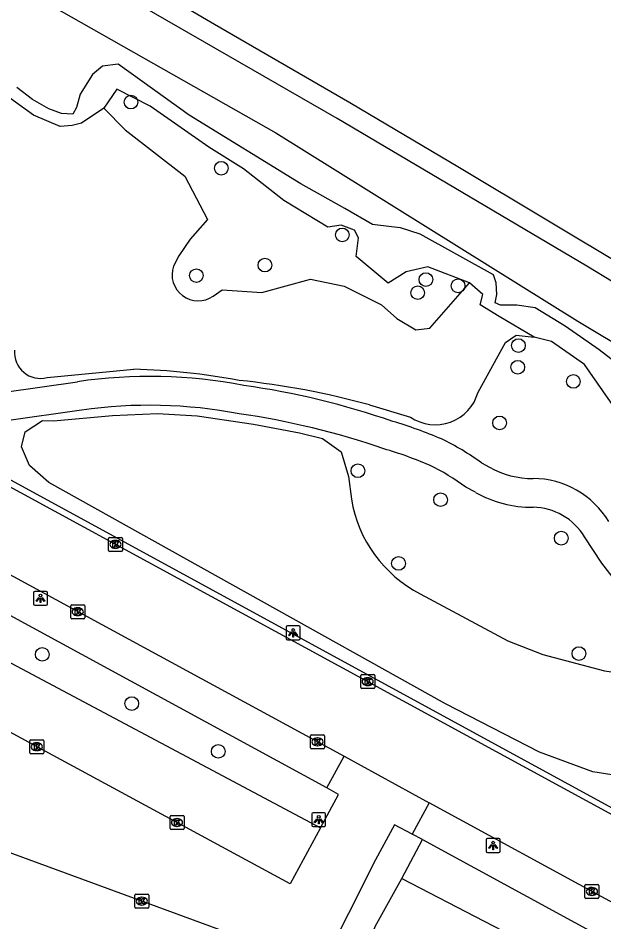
# Model space of a CAD drawing. Extents: x 163686 to 164493, y 382719 to 383870.
# Drawn here: x 164121.2 to 164163, y 383631.9 to 383696.4 of the extents above; entities that cross this region are included whole.
import ezdxf

# ---------------------------------------------------------------- set-up
doc = ezdxf.new("R2010")
doc.units = 0
for name, color, linetype in [('IMGEO_Boom', 7, 'Continuous'), ('IMGEO_Geluidsscherm', 7, 'Continuous'), ('IMGEO_Groenvoorziening', 7, 'Continuous'), ('IMGEO_Kolk', 7, 'Continuous'), ('IMGEO_Lichtpunt', 7, 'Continuous'), ('IMGEO_Parkeervlak_open', 7, 'Continuous'), ('IMGEO_Rijbaan_lokaal_open', 7, 'Continuous'), ('IMGEO_Spoorbaan_halfverhard', 7, 'Continuous'), ('IMGEO_Voetpad_halfverhard', 7, 'Continuous'), ('IMGEO_Voetpad_open', 7, 'Continuous'), ('IMGEO_Waterloop', 7, 'Continuous')]:
    doc.layers.add(name, color=color, linetype=linetype)

msp = doc.modelspace()

# ---------------------------------------------------------------- linework, layer by layer
at = {"layer": 'IMGEO_Boom'}
for centre in [(164129.28, 383690.44), (164135.727, 383685.72), (164144.363, 383680.959), (164138.838, 383678.804), (164133.944, 383678.052), (164150.327, 383677.77), (164149.741, 383676.838), (164152.628, 383677.327), (164156.926, 383673.063), (164156.885, 383671.511), (164160.85, 383670.501), (164155.59, 383667.543), (164145.475, 383664.127), (164151.379, 383662.064), (164159.987, 383659.316), (164148.373, 383657.515), (164122.951, 383651.024), (164161.25, 383651.078), (164129.337, 383647.511), (164135.504, 383644.101)]:
    msp.add_circle(centre, 0.489, dxfattribs=at)
at = {"layer": 'IMGEO_Geluidsscherm'}
msp.add_lwpolyline([(164128.775, 383699.816), (164135.231, 383696.012), (164144.898, 383690.407), (164152.731, 383685.775), (164165.08, 383678.38), (164178.308, 383670.341), (164190.292, 383662.961)], dxfattribs=at)
at = {"layer": 'IMGEO_Groenvoorziening'}
for points in [[(164180.608, 383667.318), (164161.802, 383678.732), (164143.992, 383689.266), (164124.104, 383700.729), (164105.737, 383711.116), (164103.323, 383712.402)], [(164127.344, 383689.996), (164125.76, 383688.943), (164125.086, 383688.776), (164124.227, 383688.691), (164122.324, 383689.511), (164116.311, 383693.847), (164112.528, 383695.686), (164107.063, 383698.839), (164103.28, 383701.466), (164099.792, 383703.686)], [(164153.429, 383677.535), (164150.459, 383678.68), (164148.926, 383678.333), (164147.645, 383677.517), (164145.348, 383679.415), (164145.518, 383680.764), (164145.232, 383681.293), (164144.272, 383681.657), (164143.338, 383681.516), (164140.182, 383683.425), (164137.314, 383685.685), (164134.846, 383687.231), (164130.642, 383690.147), (164128.259, 383691.374), (164127.344, 383689.996)], [(164127.344, 383689.996), (164128.862, 383688.464), (164133.128, 383685.164), (164134.743, 383682.071), (164133.509, 383680.656), (164132.703, 383679.461), (164132.312, 383678.723)], [(164135.147, 383676.59), (164135.796, 383677.039), (164138.618, 383676.857), (164142.088, 383677.794), (164144.491, 383677.299), (164147.162, 383675.974), (164148.259, 383674.985), (164149.62, 383674.179), (164150.618, 383674.307), (164153.429, 383677.535)], [(164158.056, 383673.668), (164155.55, 383675.141), (164154.205, 383675.982), (164154.394, 383676.697), (164153.429, 383677.535)], [(164154.049, 383669.733), (164155.999, 383673.279), (164156.761, 383673.808), (164158.056, 383673.668)], [(164166.148, 383664.23), (164165.736, 383665.83), (164161.655, 383671.703), (164159.303, 383673.344), (164158.056, 383673.668)], [(164123.29, 383670.775), (164129.492, 383671.376)], [(164146.311, 383668.824), (164149.22, 383667.958)], [(164165.094, 383642.182), (164162.231, 383642.628), (164158.425, 383644.053), (164151.736, 383647.499), (164123.409, 383663.29), (164122.043, 383664.496), (164121.475, 383665.845), (164121.727, 383666.909), (164122.966, 383667.722), (164123.753, 383667.689), (164127.951, 383668.062), (164131.179, 383668.223), (164134.014, 383668.043), (164138.022, 383667.462), (164141.304, 383666.834), (164142.944, 383666.42), (164144.283, 383665.482), (164144.797, 383663.725), (164145.008, 383662.09)], [(164149.912, 383655.348), (164156.172, 383651.987), (164158.675, 383651.017), (164163.076, 383649.847), (164166.508, 383649.377), (164168.01, 383649.283), (164168.763, 383649.639), (164168.853, 383649.705)], [(164148.609, 383635.031), (164160.372, 383628.925)]]:
    msp.add_lwpolyline(points, dxfattribs=at)
for centre, radius, start, end in [((164134.076, 383678.118), 1.865, 161.06462, 305.02116), ((164122.825, 383672.579), 1.863, 175.21302, 284.45606), ((164128.111, 383622.798), 48.598, 79.46227, 88.37194), ((164131.27, 383614.502), 56.365, 74.52311, 84.16626), ((164150.999, 383670.575), 3.165, 235.80213, 344.56179), ((164154.221, 383663.637), 9.342, 189.53213, 242.5307)]:
    msp.add_arc(centre, radius, start, end, dxfattribs=at)
at = {"layer": 'IMGEO_Kolk'}
for p, q in [((164127.67, 383658.447), (164127.67, 383659.299)), ((164127.745, 383659.373), (164128.597, 383659.373)), ((164128.158, 383659.153), (164128.183, 383659.153)), ((164128.671, 383659.299), (164128.671, 383658.447)), ((164128.181, 383658.593), (164128.156, 383658.593)), ((164128.597, 383658.373), (164127.745, 383658.373)), ((164124.98, 383653.64), (164124.98, 383654.492)), ((164125.055, 383654.566), (164125.907, 383654.566)), ((164125.468, 383654.346), (164125.493, 383654.346)), ((164125.981, 383654.492), (164125.981, 383653.64)), ((164125.907, 383653.566), (164125.055, 383653.566)), ((164125.491, 383653.786), (164125.466, 383653.786)), ((164145.673, 383648.652), (164145.673, 383649.504)), ((164145.748, 383649.578), (164146.6, 383649.578)), ((164146.674, 383649.504), (164146.674, 383648.652)), ((164146.161, 383649.358), (164146.186, 383649.358)), ((164146.6, 383648.578), (164145.748, 383648.578)), ((164146.184, 383648.798), (164146.159, 383648.798)), ((164122.138, 383644.93), (164122.99, 383644.93)), ((164142.093, 383644.352), (164142.093, 383645.204)), ((164142.168, 383645.278), (164143.02, 383645.278)), ((164142.581, 383645.058), (164142.606, 383645.058)), ((164143.094, 383645.204), (164143.094, 383644.352)), ((164122.063, 383644.004), (164122.063, 383644.856)), ((164122.551, 383644.71), (164122.576, 383644.71)), ((164123.064, 383644.856), (164123.064, 383644.004)), ((164142.604, 383644.498), (164142.579, 383644.498)), ((164122.99, 383643.93), (164122.138, 383643.93)), ((164122.574, 383644.15), (164122.549, 383644.15)), ((164143.02, 383644.278), (164142.168, 383644.278)), ((164132.066, 383638.596), (164132.066, 383639.448)), ((164132.141, 383639.522), (164132.993, 383639.522)), ((164132.554, 383639.302), (164132.579, 383639.302)), ((164133.067, 383639.448), (164133.067, 383638.596)), ((164132.993, 383638.522), (164132.141, 383638.522)), ((164132.577, 383638.742), (164132.552, 383638.742)), ((164161.674, 383633.675), (164161.674, 383634.527)), ((164161.749, 383634.601), (164162.601, 383634.601)), ((164162.162, 383634.381), (164162.187, 383634.381)), ((164162.675, 383634.527), (164162.675, 383633.675)), ((164129.55, 383632.981), (164129.55, 383633.833)), ((164129.625, 383633.907), (164130.477, 383633.907)), ((164130.038, 383633.687), (164130.063, 383633.687)), ((164130.551, 383633.833), (164130.551, 383632.981)), ((164162.601, 383633.601), (164161.749, 383633.601)), ((164162.185, 383633.821), (164162.16, 383633.821)), ((164130.477, 383632.907), (164129.625, 383632.907)), ((164130.061, 383633.127), (164130.036, 383633.127))]:
    msp.add_line(p, q, dxfattribs=at)
for points in [[(164127.67, 383658.447), (164127.67, 383659.299)], [(164127.745, 383659.373), (164128.597, 383659.373)], [(164128.671, 383659.299), (164128.671, 383658.447)], [(164127.991, 383659.073), (164128.114, 383659.073), (164128.114, 383658.922), (164128.244, 383659.073), (164128.408, 383659.073), (164128.262, 383658.922), (164128.415, 383658.673), (164128.263, 383658.673), (164128.178, 383658.837), (164128.114, 383658.77), (164128.114, 383658.673), (164127.991, 383658.673), (164127.991, 383659.073)], [(164128.597, 383658.373), (164127.745, 383658.373)], [(164124.98, 383653.64), (164124.98, 383654.492)], [(164125.055, 383654.566), (164125.907, 383654.566)], [(164125.301, 383654.266), (164125.424, 383654.266), (164125.424, 383654.115), (164125.554, 383654.266), (164125.718, 383654.266), (164125.572, 383654.115), (164125.725, 383653.866), (164125.573, 383653.866), (164125.488, 383654.03), (164125.424, 383653.963), (164125.424, 383653.866), (164125.301, 383653.866), (164125.301, 383654.266)], [(164125.981, 383654.492), (164125.981, 383653.64)], [(164125.907, 383653.566), (164125.055, 383653.566)], [(164145.673, 383648.652), (164145.673, 383649.504)], [(164145.748, 383649.578), (164146.6, 383649.578)], [(164146.674, 383649.504), (164146.674, 383648.652)], [(164145.994, 383649.278), (164146.117, 383649.278), (164146.117, 383649.127), (164146.247, 383649.278), (164146.411, 383649.278), (164146.265, 383649.127), (164146.418, 383648.878), (164146.266, 383648.878), (164146.181, 383649.042), (164146.117, 383648.975), (164146.117, 383648.878), (164145.994, 383648.878), (164145.994, 383649.278)], [(164146.6, 383648.578), (164145.748, 383648.578)], [(164122.138, 383644.93), (164122.99, 383644.93)], [(164142.093, 383644.352), (164142.093, 383645.204)], [(164142.168, 383645.278), (164143.02, 383645.278)], [(164142.414, 383644.978), (164142.537, 383644.978), (164142.537, 383644.827), (164142.667, 383644.978), (164142.831, 383644.978), (164142.685, 383644.827), (164142.838, 383644.578), (164142.686, 383644.578), (164142.601, 383644.742), (164142.537, 383644.675), (164142.537, 383644.578), (164142.414, 383644.578), (164142.414, 383644.978)], [(164143.094, 383645.204), (164143.094, 383644.352)], [(164122.063, 383644.004), (164122.063, 383644.856)], [(164122.384, 383644.63), (164122.507, 383644.63), (164122.507, 383644.479), (164122.637, 383644.63), (164122.801, 383644.63), (164122.655, 383644.479), (164122.808, 383644.23), (164122.656, 383644.23), (164122.571, 383644.394), (164122.507, 383644.327), (164122.507, 383644.23), (164122.384, 383644.23), (164122.384, 383644.63)], [(164123.064, 383644.856), (164123.064, 383644.004)], [(164122.99, 383643.93), (164122.138, 383643.93)], [(164143.02, 383644.278), (164142.168, 383644.278)], [(164132.066, 383638.596), (164132.066, 383639.448)], [(164132.141, 383639.522), (164132.993, 383639.522)], [(164132.387, 383639.222), (164132.51, 383639.222), (164132.51, 383639.071), (164132.64, 383639.222), (164132.804, 383639.222), (164132.658, 383639.071), (164132.811, 383638.822), (164132.659, 383638.822), (164132.574, 383638.986), (164132.51, 383638.919), (164132.51, 383638.822), (164132.387, 383638.822), (164132.387, 383639.222)], [(164133.067, 383639.448), (164133.067, 383638.596)], [(164132.993, 383638.522), (164132.141, 383638.522)], [(164161.674, 383633.675), (164161.674, 383634.527)], [(164161.749, 383634.601), (164162.601, 383634.601)], [(164161.995, 383634.301), (164162.118, 383634.301), (164162.118, 383634.15), (164162.248, 383634.301), (164162.412, 383634.301), (164162.266, 383634.15), (164162.419, 383633.901), (164162.267, 383633.901), (164162.182, 383634.065), (164162.118, 383633.998), (164162.118, 383633.901), (164161.995, 383633.901), (164161.995, 383634.301)], [(164162.675, 383634.527), (164162.675, 383633.675)], [(164129.55, 383632.981), (164129.55, 383633.833)], [(164129.625, 383633.907), (164130.477, 383633.907)], [(164129.871, 383633.607), (164129.994, 383633.607), (164129.994, 383633.456), (164130.124, 383633.607), (164130.288, 383633.607), (164130.142, 383633.456), (164130.295, 383633.207), (164130.143, 383633.207), (164130.058, 383633.371), (164129.994, 383633.304), (164129.994, 383633.207), (164129.871, 383633.207), (164129.871, 383633.607)], [(164130.551, 383633.833), (164130.551, 383632.981)], [(164162.601, 383633.601), (164161.749, 383633.601)], [(164130.477, 383632.907), (164129.625, 383632.907)]]:
    msp.add_lwpolyline(points, dxfattribs=at)
for centre, start, end in [((164127.747, 383659.297), 91.55205, 178.44795), ((164127.747, 383659.297), 91.55205, 178.44795), ((164128.595, 383659.297), 1.55205, 88.44795), ((164128.595, 383659.297), 1.55205, 88.44795), ((164127.747, 383658.449), 181.55205, 268.44795), ((164127.747, 383658.449), 181.55205, 268.44795), ((164128.595, 383658.449), 271.55205, 358.44795), ((164128.595, 383658.449), 271.55205, 358.44795), ((164125.057, 383654.49), 91.55205, 178.44795), ((164125.057, 383654.49), 91.55205, 178.44795), ((164125.905, 383654.49), 1.55205, 88.44795), ((164125.905, 383654.49), 1.55205, 88.44795), ((164125.057, 383653.642), 181.55205, 268.44795), ((164125.057, 383653.642), 181.55205, 268.44795), ((164125.905, 383653.642), 271.55205, 358.44795), ((164125.905, 383653.642), 271.55205, 358.44795), ((164145.75, 383649.502), 91.55205, 178.44795), ((164145.75, 383649.502), 91.55205, 178.44795), ((164146.598, 383649.502), 1.55205, 88.44795), ((164146.598, 383649.502), 1.55205, 88.44795), ((164145.75, 383648.654), 181.55205, 268.44795), ((164145.75, 383648.654), 181.55205, 268.44795), ((164146.598, 383648.654), 271.55205, 358.44795), ((164146.598, 383648.654), 271.55205, 358.44795), ((164122.14, 383644.854), 91.55205, 178.44795), ((164122.14, 383644.854), 91.55205, 178.44795), ((164122.988, 383644.854), 1.55205, 88.44795), ((164122.988, 383644.854), 1.55205, 88.44795), ((164142.17, 383645.202), 91.55205, 178.44795), ((164142.17, 383645.202), 91.55205, 178.44795), ((164143.018, 383645.202), 1.55205, 88.44795), ((164143.018, 383645.202), 1.55205, 88.44795), ((164142.17, 383644.354), 181.55205, 268.44795), ((164142.17, 383644.354), 181.55205, 268.44795), ((164143.018, 383644.354), 271.55205, 358.44795), ((164143.018, 383644.354), 271.55205, 358.44795), ((164122.14, 383644.006), 181.55205, 268.44795), ((164122.14, 383644.006), 181.55205, 268.44795), ((164122.988, 383644.006), 271.55205, 358.44795), ((164122.988, 383644.006), 271.55205, 358.44795), ((164132.143, 383639.446), 91.55205, 178.44795), ((164132.143, 383639.446), 91.55205, 178.44795), ((164132.991, 383639.446), 1.55205, 88.44795), ((164132.991, 383639.446), 1.55205, 88.44795), ((164132.143, 383638.598), 181.55205, 268.44795), ((164132.143, 383638.598), 181.55205, 268.44795), ((164132.991, 383638.598), 271.55205, 358.44795), ((164132.991, 383638.598), 271.55205, 358.44795), ((164161.751, 383634.525), 91.55205, 178.44795), ((164161.751, 383634.525), 91.55205, 178.44795), ((164162.599, 383634.525), 1.55205, 88.44795), ((164162.599, 383634.525), 1.55205, 88.44795), ((164129.627, 383633.831), 91.55205, 178.44795), ((164129.627, 383633.831), 91.55205, 178.44795), ((164130.475, 383633.831), 1.55205, 88.44795), ((164130.475, 383633.831), 1.55205, 88.44795), ((164161.751, 383633.677), 181.55205, 268.44795), ((164161.751, 383633.677), 181.55205, 268.44795), ((164162.599, 383633.677), 271.55205, 358.44795), ((164162.599, 383633.677), 271.55205, 358.44795), ((164129.627, 383632.983), 181.55205, 268.44795), ((164129.627, 383632.983), 181.55205, 268.44795), ((164130.475, 383632.983), 271.55205, 358.44795), ((164130.475, 383632.983), 271.55205, 358.44795)]:
    msp.add_arc(centre, 0.0765, start, end, dxfattribs=at)
for centre, major_axis, ratio, start_param, end_param in [((164128.157, 383658.873), (-0.387, 0.002), 0.722429, 4.712389, 7.853982), ((164128.182, 383658.873), (-0.39, 0.002), 0.717154, 1.570796, 4.712389), ((164125.467, 383654.066), (-0.387, 0.002), 0.722429, 4.712389, 7.853982), ((164125.492, 383654.066), (-0.39, 0.002), 0.717154, 1.570796, 4.712389), ((164146.16, 383649.078), (-0.387, 0.002), 0.722429, 4.712389, 7.853982), ((164146.185, 383649.078), (-0.39, 0.002), 0.717154, 1.570796, 4.712389), ((164142.58, 383644.778), (-0.387, 0.002), 0.722429, 4.712389, 7.853982), ((164142.605, 383644.778), (-0.39, 0.002), 0.717154, 1.570796, 4.712389), ((164122.55, 383644.43), (-0.387, 0.002), 0.722429, 4.712389, 7.853982), ((164122.575, 383644.43), (-0.39, 0.002), 0.717154, 1.570796, 4.712389), ((164132.553, 383639.022), (-0.387, 0.002), 0.722429, 4.712389, 7.853982), ((164132.578, 383639.022), (-0.39, 0.002), 0.717154, 1.570796, 4.712389), ((164162.161, 383634.101), (-0.387, 0.002), 0.722429, 4.712389, 7.853982), ((164162.186, 383634.101), (-0.39, 0.002), 0.717154, 1.570796, 4.712389), ((164130.037, 383633.407), (-0.387, 0.002), 0.722429, 4.712389, 7.853982), ((164130.062, 383633.407), (-0.39, 0.002), 0.717154, 1.570796, 4.712389)]:
    msp.add_ellipse(centre, major_axis=major_axis, ratio=ratio, start_param=start_param, end_param=end_param, dxfattribs=at)
at = {"layer": 'IMGEO_Lichtpunt'}
for p, q in [((164122.321, 383655.426), (164122.321, 383654.619)), ((164122.321, 383655.426), (164122.321, 383654.619)), ((164123.223, 383655.521), (164122.415, 383655.521)), ((164123.223, 383655.521), (164122.415, 383655.521)), ((164123.317, 383654.619), (164123.317, 383655.426)), ((164123.317, 383654.619), (164123.317, 383655.426)), ((164122.415, 383654.525), (164123.223, 383654.525)), ((164122.415, 383654.525), (164123.223, 383654.525)), ((164140.35, 383652.963), (164140.35, 383652.156)), ((164140.35, 383652.963), (164140.35, 383652.156)), ((164141.252, 383653.058), (164140.444, 383653.058)), ((164141.252, 383653.058), (164140.444, 383653.058)), ((164141.346, 383652.156), (164141.346, 383652.963)), ((164141.346, 383652.156), (164141.346, 383652.963)), ((164140.444, 383652.062), (164141.252, 383652.062)), ((164140.444, 383652.062), (164141.252, 383652.062)), ((164142.177, 383639.629), (164142.177, 383638.822)), ((164142.177, 383639.629), (164142.177, 383638.822)), ((164143.079, 383639.724), (164142.271, 383639.724)), ((164143.079, 383639.724), (164142.271, 383639.724)), ((164143.173, 383638.822), (164143.173, 383639.629)), ((164143.173, 383638.822), (164143.173, 383639.629)), ((164142.271, 383638.728), (164143.079, 383638.728)), ((164142.271, 383638.728), (164143.079, 383638.728)), ((164155.529, 383637.879), (164154.721, 383637.879)), ((164155.529, 383637.879), (164154.721, 383637.879)), ((164154.627, 383637.784), (164154.627, 383636.977)), ((164154.627, 383637.784), (164154.627, 383636.977)), ((164155.623, 383636.977), (164155.623, 383637.784)), ((164155.623, 383636.977), (164155.623, 383637.784)), ((164154.721, 383636.883), (164155.529, 383636.883)), ((164154.721, 383636.883), (164155.529, 383636.883))]:
    msp.add_line(p, q, dxfattribs=at)
for points in [[(164122.695, 383655.09), (164122.734, 383655.062), (164122.546, 383654.8), (164122.508, 383654.827), (164122.695, 383655.09)], [(164122.797, 383655.042), (164122.844, 383655.042), (164122.844, 383654.72), (164122.797, 383654.72), (164122.797, 383655.042)], [(164122.907, 383655.062), (164122.945, 383655.089), (164123.132, 383654.827), (164123.093, 383654.799), (164122.907, 383655.062)], [(164140.724, 383652.627), (164140.763, 383652.599), (164140.575, 383652.337), (164140.537, 383652.364), (164140.724, 383652.627)], [(164140.826, 383652.579), (164140.873, 383652.579), (164140.873, 383652.257), (164140.826, 383652.257), (164140.826, 383652.579)], [(164140.936, 383652.599), (164140.974, 383652.626), (164141.161, 383652.364), (164141.122, 383652.336), (164140.936, 383652.599)], [(164142.551, 383639.293), (164142.59, 383639.265), (164142.402, 383639.003), (164142.364, 383639.03), (164142.551, 383639.293)], [(164142.653, 383639.245), (164142.7, 383639.245), (164142.7, 383638.923), (164142.653, 383638.923), (164142.653, 383639.245)], [(164142.763, 383639.265), (164142.801, 383639.292), (164142.988, 383639.03), (164142.949, 383639.002), (164142.763, 383639.265)], [(164155.001, 383637.448), (164155.04, 383637.42), (164154.852, 383637.158), (164154.814, 383637.185), (164155.001, 383637.448)], [(164155.103, 383637.4), (164155.15, 383637.4), (164155.15, 383637.078), (164155.103, 383637.078), (164155.103, 383637.4)], [(164155.213, 383637.42), (164155.251, 383637.447), (164155.438, 383637.185), (164155.399, 383637.157), (164155.213, 383637.42)]]:
    msp.add_lwpolyline(points, dxfattribs=at)
for centre in [(164122.82, 383655.224), (164140.849, 383652.761), (164142.676, 383639.427), (164155.126, 383637.582)]:
    msp.add_circle(centre, 0.0994, dxfattribs=at)
for centre, start, end in [((164122.415, 383655.426), 90, 180), ((164122.415, 383655.426), 90, 180), ((164123.223, 383655.426), 0, 90), ((164123.223, 383655.426), 0, 90), ((164122.415, 383654.619), 180, 270), ((164122.415, 383654.619), 180, 270), ((164123.223, 383654.619), 270, 0), ((164123.223, 383654.619), 270, 360), ((164140.444, 383652.963), 90, 180), ((164140.444, 383652.963), 90, 180), ((164141.252, 383652.963), 0, 90), ((164141.252, 383652.963), 0, 90), ((164140.444, 383652.156), 180, 270), ((164140.444, 383652.156), 180, 270), ((164141.252, 383652.156), 270, 0), ((164141.252, 383652.156), 270, 360), ((164142.271, 383639.629), 90, 180), ((164142.271, 383639.629), 90, 180), ((164143.079, 383639.629), 0, 90), ((164143.079, 383639.629), 0, 90), ((164142.271, 383638.822), 180, 270), ((164142.271, 383638.822), 180, 270), ((164143.079, 383638.822), 270, 0), ((164143.079, 383638.822), 270, 360), ((164154.721, 383637.784), 90, 180), ((164154.721, 383637.784), 90, 180), ((164155.529, 383637.784), 0, 90), ((164155.529, 383637.784), 0, 90), ((164154.721, 383636.977), 180, 270), ((164154.721, 383636.977), 180, 270), ((164155.529, 383636.977), 270, 0), ((164155.529, 383636.977), 270, 360)]:
    msp.add_arc(centre, 0.0946, start, end, dxfattribs=at)
at = {"layer": 'IMGEO_Parkeervlak_open'}
msp.add_lwpolyline([(164116.674, 383652.536), (164142.803, 383638.644)], dxfattribs=at)
at = {"layer": 'IMGEO_Rijbaan_lokaal_open'}
for points in [[(164207.225, 383615.819), (164110.166, 383668.665), (164105.936, 383670.838), (164101.191, 383673.098)], [(164098.924, 383668.021), (164104.634, 383665.375), (164106.6, 383664.333), (164144.483, 383643.757)], [(164142.803, 383638.644), (164140.645, 383634.653), (164115.961, 383647.999)], [(164143.264, 383641.505), (164144.483, 383643.757)], [(164144.483, 383643.757), (164150.553, 383640.431)], [(164142.803, 383638.644), (164144.092, 383641.02), (164143.264, 383641.505)], [(164150.553, 383640.431), (164149.348, 383638.186)], [(164173.857, 383627.735), (164150.553, 383640.431)], [(164142.882, 383628.707), (164114.731, 383639.02)], [(164149.348, 383638.186), (164148.085, 383638.859), (164146.726, 383636.367), (164142.882, 383628.707)]]:
    msp.add_lwpolyline(points, dxfattribs=at)
at = {"layer": 'IMGEO_Spoorbaan_halfverhard'}
msp.add_lwpolyline([(164104.098, 383713.707), (164115.716, 383707.212), (164128.775, 383699.816), (164135.231, 383696.012), (164144.898, 383690.407), (164152.731, 383685.775), (164165.08, 383678.38), (164178.308, 383670.341), (164190.292, 383662.961)], dxfattribs=at)
at = {"layer": 'IMGEO_Voetpad_halfverhard'}
for points in [[(164116.273, 383670.415), (164117.3, 383670.049), (164119.401, 383669.731), (164120.255, 383669.738), (164125.457, 383670.486)], [(164125.754, 383668.45), (164120.402, 383667.682), (164118.778, 383667.709)], [(164154.294, 383664.697), (164154.864, 383664.385)], [(164153.863, 383662.588), (164153.189, 383662.957)], [(164168.853, 383649.705), (164167.1, 383652.094), (164162.877, 383657.542), (164161.65, 383659.403)]]:
    msp.add_lwpolyline(points, dxfattribs=at)
for centre, radius, start, end in [((164130.608, 383635.009), 35.849, 79.17456, 98.26096), ((164129.212, 383613.365), 57.433, 70.94736, 81.8629), ((164130.611, 383635.015), 33.786, 79.09624, 98.2656), ((164129.184, 383613.248), 55.497, 70.91192, 81.90204), ((164139.187, 383637.906), 31.012, 66.73044, 73.56803), ((164143.493, 383649.795), 18.405, 54.06501, 64.42155), ((164139.137, 383637.767), 29.104, 66.83375, 73.64458), ((164143.455, 383649.738), 16.416, 53.63434, 64.25052), ((164157.926, 383669.772), 6.196, 240.38848, 270.47619), ((164157.923, 383657.18), 6.397, 31.27082, 89.51337), ((164157.921, 383669.754), 8.236, 240.47926, 270.36865), ((164157.921, 383657.175), 4.344, 30.85339, 89.29494)]:
    msp.add_arc(centre, radius, start, end, dxfattribs=at)
at = {"layer": 'IMGEO_Voetpad_open'}
for points in [[(164118.34, 383664.744), (164173.29, 383634.79), (164175.419, 383633.628), (164176.457, 383633.063)], [(164143.264, 383641.505), (164117.128, 383655.705)], [(164150.075, 383637.802), (164149.348, 383638.186)], [(164148.609, 383635.031), (164150.075, 383637.802)], [(164150.075, 383637.802), (164171.837, 383625.953)], [(164143.703, 383623.497), (164146.705, 383631.598), (164148.609, 383635.031)]]:
    msp.add_lwpolyline(points, dxfattribs=at)
at = {"layer": 'IMGEO_Waterloop'}
for points in [[(164101.658, 383709.778), (164139.607, 383688.247), (164161.163, 383674.796)], [(164165.899, 383670.283), (164162.686, 383672.768), (164160.276, 383674.45), (164158.118, 383675.755), (164156.825, 383675.943), (164155.658, 383675.943), (164155.281, 383676.106), (164155.394, 383676.709), (164155.331, 383677.55), (164155.156, 383678.102), (164149.91, 383681.014), (164148.504, 383681.466), (164147.876, 383681.541), (164146.521, 383681.692), (164144.538, 383682.846), (164141.4, 383684.603), (164133.443, 383689.498), (164128.373, 383693.138), (164127.243, 383693.012), (164126.54, 383692.41), (164125.662, 383691.004), (164125.386, 383690.05), (164125.14, 383689.575), (164124.321, 383689.627), (164123.417, 383689.963), (164122.261, 383690.615), (164121.126, 383691.477)], [(164161.163, 383674.796), (164169.351, 383669.894), (164178.563, 383664.472), (164188.679, 383658.824), (164189.959, 383657.971)]]:
    msp.add_lwpolyline(points, dxfattribs=at)

doc.saveas('drawing.dxf')
